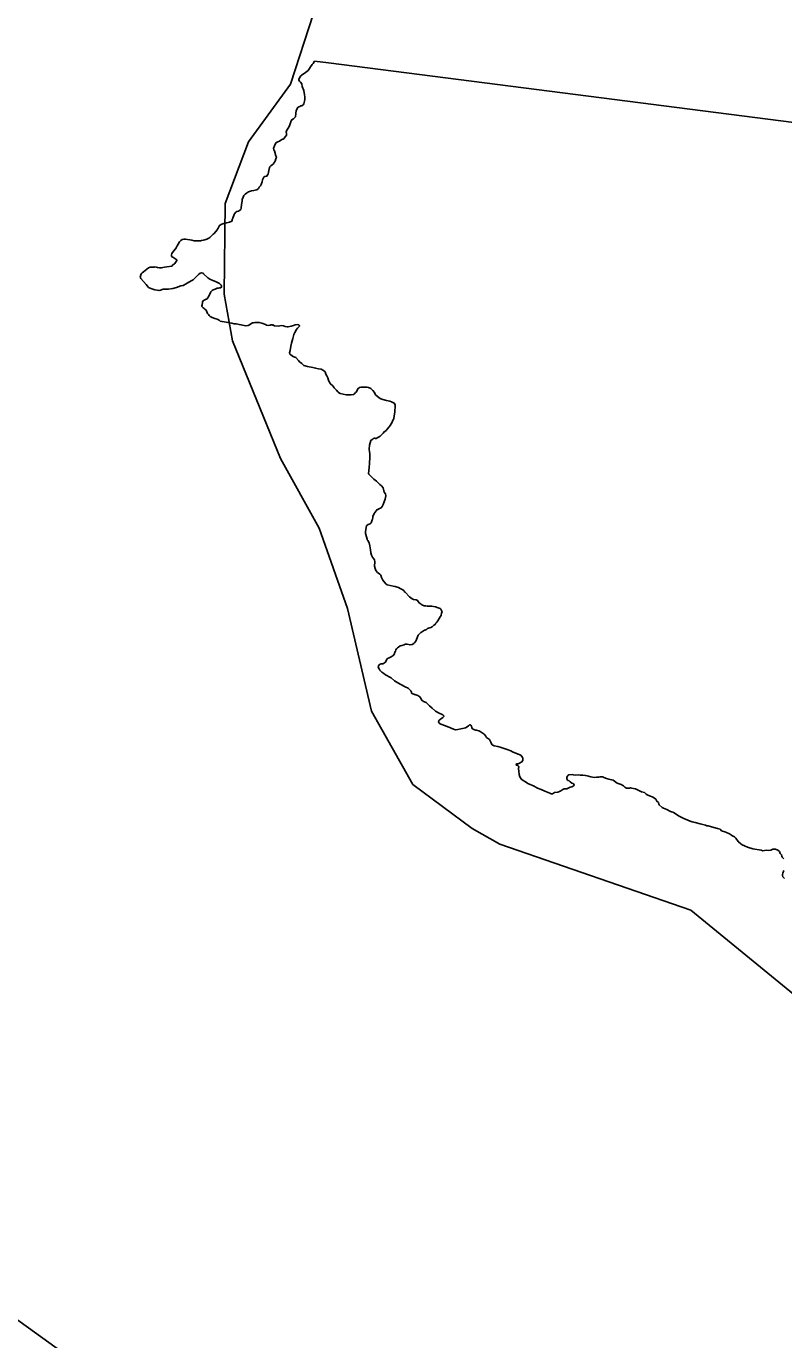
# Model space of a CAD drawing. Extents: x 347059 to 352153, y 6073752 to 6078601.
# Drawn here: x 350831 to 350850.72, y 6077289.53 to 6077323.7 of the extents above; entities that cross this region are included whole.
import ezdxf

# ---------------------------------------------------------------- set-up
doc = ezdxf.new("R2010")
doc.units = 0
doc.layers.add('Level 63', color=7, linetype='Continuous')

msp = doc.modelspace()

# ---------------------------------------------------------------- linework, layer by layer
at = {"layer": 'Level 63'}
for points in [[(350839.991, 6077305.882), (350839.368, 6077308.552), (350838.629, 6077310.645), (350837.627, 6077312.452), (350836.372, 6077315.519), (350836.159, 6077316.728), (350836.18, 6077319.09), (350836.79, 6077320.696), (350837.886, 6077322.196), (350838.479, 6077324.032)], [(350837.989, 6077321.322), (350838.015, 6077321.348), (350838.019, 6077321.435), (350838.031, 6077321.511), (350838.07, 6077321.588), (350838.103, 6077321.602), (350838.13, 6077321.617), (350838.156, 6077321.629), (350838.181, 6077321.634), (350838.212, 6077321.656), (350838.228, 6077321.686), (350838.248, 6077321.753), (350838.258, 6077321.799), (350838.259, 6077321.857), (350838.25, 6077321.929), (350838.242, 6077321.972), (350838.226, 6077322.029), (350838.19, 6077322.134), (350838.181, 6077322.207), (350838.142, 6077322.245), (350838.127, 6077322.261), (350838.117, 6077322.273), (350838.104, 6077322.296), (350838.102, 6077322.317), (350838.114, 6077322.359), (350838.133, 6077322.389), (350838.155, 6077322.415), (350838.171, 6077322.429), (350838.21, 6077322.452), (350838.271, 6077322.501), (350838.346, 6077322.555), (350838.379, 6077322.602), (350838.408, 6077322.648), (350838.448, 6077322.711), (350838.477, 6077322.736), (350838.508, 6077322.791), (350838.511, 6077322.795)], [(350838.511, 6077322.795), (350838.87, 6077322.749)], [(350838.87, 6077322.749), (350872.577, 6077318.429)], [(350836.793, 6077319.393), (350836.869, 6077319.419), (350836.932, 6077319.43), (350836.963, 6077319.434), (350837.006, 6077319.446), (350837.054, 6077319.481), (350837.07, 6077319.512), (350837.099, 6077319.554), (350837.122, 6077319.586), (350837.143, 6077319.653), (350837.157, 6077319.705), (350837.191, 6077319.776), (350837.218, 6077319.791), (350837.247, 6077319.8), (350837.268, 6077319.802), (350837.295, 6077319.841), (350837.3, 6077319.85), (350837.308, 6077319.903), (350837.318, 6077319.951), (350837.333, 6077320.027), (350837.343, 6077320.045), (350837.369, 6077320.07), (350837.437, 6077320.125), (350837.461, 6077320.161), (350837.482, 6077320.194), (350837.503, 6077320.251), (350837.515, 6077320.293), (350837.502, 6077320.329), (350837.468, 6077320.461), (350837.449, 6077320.489), (350837.443, 6077320.523), (350837.464, 6077320.591), (350837.502, 6077320.667), (350837.537, 6077320.688), (350837.556, 6077320.698), (350837.596, 6077320.714), (350837.604, 6077320.719), (350837.673, 6077320.76), (350837.69, 6077320.76), (350837.71, 6077320.777), (350837.719, 6077320.789), (350837.756, 6077320.836), (350837.777, 6077320.872), (350837.775, 6077320.913), (350837.774, 6077320.957), (350837.789, 6077320.999), (350837.842, 6077321.076), (350837.864, 6077321.137), (350837.904, 6077321.237), (350837.922, 6077321.271), (350837.957, 6077321.295), (350837.989, 6077321.322)], [(350835.067, 6077318.152), (350835.103, 6077318.162), (350835.154, 6077318.162), (350835.315, 6077318.138), (350835.373, 6077318.123), (350835.439, 6077318.121), (350835.483, 6077318.119), (350835.54, 6077318.118), (350835.565, 6077318.124), (350835.618, 6077318.137), (350835.657, 6077318.146), (350835.703, 6077318.158), (350835.753, 6077318.185), (350835.784, 6077318.206), (350835.812, 6077318.228), (350835.847, 6077318.269), (350835.872, 6077318.291), (350835.896, 6077318.31), (350835.977, 6077318.409), (350835.986, 6077318.421), (350836.002, 6077318.452), (350836.015, 6077318.48), (350836.039, 6077318.519), (350836.097, 6077318.552), (350836.148, 6077318.572), (350836.177, 6077318.581), (350836.205, 6077318.586), (350836.229, 6077318.588), (350836.261, 6077318.595), (350836.299, 6077318.601), (350836.355, 6077318.627), (350836.365, 6077318.659), (350836.368, 6077318.676), (350836.382, 6077318.713), (350836.414, 6077318.802), (350836.428, 6077318.823), (350836.461, 6077318.868), (350836.484, 6077318.88), (350836.526, 6077318.889), (350836.553, 6077318.904), (350836.59, 6077318.937), (350836.599, 6077318.966), (350836.609, 6077319.066), (350836.626, 6077319.147), (350836.628, 6077319.197), (350836.65, 6077319.251), (350836.672, 6077319.297), (350836.704, 6077319.335), (350836.736, 6077319.36), (350836.793, 6077319.393)], [(350835.301, 6077317.082), (350835.087, 6077316.958), (350835.024, 6077316.946), (350834.919, 6077316.909), (350834.817, 6077316.877), (350834.703, 6077316.863), (350834.57, 6077316.858), (350834.499, 6077316.835), (350834.456, 6077316.826), (350834.414, 6077316.834), (350834.352, 6077316.846), (350834.273, 6077316.868), (350834.189, 6077316.908), (350834.159, 6077316.941), (350834.126, 6077316.981), (350834.055, 6077317.059), (350833.983, 6077317.14), (350833.973, 6077317.176), (350833.994, 6077317.263), (350834.02, 6077317.289), (350834.059, 6077317.315), (350834.19, 6077317.418), (350834.227, 6077317.431), (350834.284, 6077317.431), (350834.33, 6077317.438), (350834.364, 6077317.439), (350834.425, 6077317.427), (350834.474, 6077317.417), (350834.518, 6077317.416), (350834.556, 6077317.425), (350834.605, 6077317.433), (350834.66, 6077317.439), (350834.794, 6077317.464), (350834.832, 6077317.5), (350834.855, 6077317.516), (350834.875, 6077317.532), (350834.92, 6077317.605), (350834.92, 6077317.622), (350834.902, 6077317.646), (350834.871, 6077317.662), (350834.816, 6077317.69), (350834.786, 6077317.713), (350834.782, 6077317.757), (350834.791, 6077317.786), (350834.838, 6077317.851), (350834.891, 6077317.912), (350834.908, 6077317.933), (350834.932, 6077317.985), (350834.955, 6077318.032), (350834.992, 6077318.095), (350835.025, 6077318.126), (350835.067, 6077318.152)], [(350835.708, 6077316.272), (350835.684, 6077316.317), (350835.655, 6077316.343), (350835.636, 6077316.361), (350835.608, 6077316.373), (350835.578, 6077316.412), (350835.571, 6077316.431), (350835.58, 6077316.453), (350835.588, 6077316.512), (350835.596, 6077316.534), (350835.611, 6077316.562), (350835.634, 6077316.571), (350835.686, 6077316.598), (350835.705, 6077316.605), (350835.728, 6077316.634), (350835.739, 6077316.656), (350835.767, 6077316.698), (350835.775, 6077316.716), (350835.797, 6077316.776), (350835.806, 6077316.791), (350835.843, 6077316.824), (350835.871, 6077316.843), (350835.882, 6077316.848), (350835.9, 6077316.854), (350835.919, 6077316.864), (350835.956, 6077316.877), (350835.978, 6077316.887), (350836.009, 6077316.891), (350836.041, 6077316.898), (350836.057, 6077316.898), (350836.068, 6077316.9), (350836.08, 6077316.908), (350836.088, 6077316.929), (350836.088, 6077316.947), (350836.078, 6077316.965), (350836.036, 6077317.007), (350835.962, 6077317.042), (350835.934, 6077317.057), (350835.863, 6077317.088), (350835.779, 6077317.121), (350835.735, 6077317.157), (350835.626, 6077317.252), (350835.618, 6077317.264), (350835.607, 6077317.276), (350835.572, 6077317.29), (350835.533, 6077317.277), (350835.489, 6077317.245), (350835.438, 6077317.19), (350835.346, 6077317.103), (350835.301, 6077317.082)], [(350838.069, 6077315.849), (350838.116, 6077315.898), (350838.116, 6077315.914), (350838.103, 6077315.931), (350838.087, 6077315.937), (350838.055, 6077315.944), (350838.006, 6077315.936), (350837.958, 6077315.918), (350837.898, 6077315.903), (350837.823, 6077315.884), (350837.792, 6077315.883), (350837.743, 6077315.889), (350837.699, 6077315.904), (350837.643, 6077315.915), (350837.57, 6077315.902), (350837.466, 6077315.909), (350837.426, 6077315.93), (350837.422, 6077315.924), (350837.407, 6077315.934), (350837.387, 6077315.934), (350837.373, 6077315.93), (350837.351, 6077315.921), (350837.306, 6077315.919), (350837.261, 6077315.928), (350837.234, 6077315.943), (350837.135, 6077315.976), (350837.068, 6077315.996), (350836.96, 6077315.996), (350836.914, 6077315.982), (350836.89, 6077315.983), (350836.801, 6077315.929), (350836.779, 6077315.919), (350836.72, 6077315.911), (350836.677, 6077315.916), (350836.594, 6077315.935), (350836.473, 6077315.959), (350836.416, 6077315.963), (350836.356, 6077315.981), (350836.26, 6077315.99), (350836.212, 6077316.002), (350836.106, 6077316.016), (350836.1, 6077316.017), (350836.052, 6077316.03), (350836.029, 6077316.055), (350835.978, 6077316.082), (350835.91, 6077316.095), (350835.841, 6077316.125), (350835.793, 6077316.154), (350835.767, 6077316.176), (350835.749, 6077316.203), (350835.724, 6077316.232), (350835.708, 6077316.272)], [(350839.882, 6077314.311), (350839.818, 6077314.313), (350839.788, 6077314.312), (350839.716, 6077314.312), (350839.678, 6077314.303), (350839.64, 6077314.269), (350839.603, 6077314.186), (350839.576, 6077314.17), (350839.547, 6077314.142), (350839.523, 6077314.123), (350839.464, 6077314.114), (350839.403, 6077314.112), (350839.328, 6077314.114), (350839.172, 6077314.144), (350839.131, 6077314.175), (350839.111, 6077314.193), (350839.079, 6077314.236), (350839.023, 6077314.291), (350838.982, 6077314.343), (350838.926, 6077314.397), (350838.885, 6077314.466), (350838.868, 6077314.497), (350838.853, 6077314.557), (350838.833, 6077314.605), (350838.807, 6077314.647), (350838.782, 6077314.707), (350838.74, 6077314.749), (350838.682, 6077314.78), (350838.616, 6077314.789), (350838.536, 6077314.809), (350838.464, 6077314.825), (350838.323, 6077314.846), (350838.228, 6077314.878), (350838.18, 6077314.925), (350838.119, 6077314.973), (350838.095, 6077315.002), (350838.022, 6077315.081), (350837.97, 6077315.104), (350837.936, 6077315.121), (350837.879, 6077315.158), (350837.868, 6077315.171), (350837.859, 6077315.207), (350837.874, 6077315.265), (350837.894, 6077315.38), (350837.912, 6077315.457), (350837.94, 6077315.58), (350837.968, 6077315.68), (350837.992, 6077315.732), (350838.039, 6077315.815), (350838.069, 6077315.849)], [(350839.982, 6077311.99), (350839.922, 6077312.046), (350839.91, 6077312.069), (350839.921, 6077312.138), (350839.935, 6077312.226), (350839.943, 6077312.319), (350839.949, 6077312.497), (350839.95, 6077312.585), (350839.939, 6077312.631), (350839.933, 6077312.7), (350839.94, 6077312.804), (350839.978, 6077312.928), (350840.009, 6077312.946), (350840.03, 6077312.962), (350840.056, 6077312.981), (350840.081, 6077312.987), (350840.1, 6077312.976), (350840.11, 6077312.974), (350840.16, 6077313.005), (350840.187, 6077313.023), (350840.217, 6077313.041), (350840.296, 6077313.111), (350840.329, 6077313.155), (350840.34, 6077313.16), (350840.372, 6077313.187), (350840.403, 6077313.222), (350840.452, 6077313.283), (350840.48, 6077313.318), (350840.527, 6077313.401), (350840.551, 6077313.453), (350840.575, 6077313.489), (350840.584, 6077313.566), (350840.598, 6077313.665), (350840.602, 6077313.721), (350840.607, 6077313.778), (350840.607, 6077313.849), (350840.583, 6077313.897), (350840.516, 6077313.931), (350840.466, 6077313.95), (350840.385, 6077313.969), (350840.287, 6077313.989), (350840.237, 6077314.009), (350840.221, 6077314.015), (350840.186, 6077314.039), (350840.148, 6077314.073), (350840.093, 6077314.114), (350840.068, 6077314.176), (350840.024, 6077314.226), (350839.999, 6077314.254), (350839.977, 6077314.276), (350839.911, 6077314.302), (350839.882, 6077314.311)], [(350840.074, 6077309.815), (350840.04, 6077309.852), (350840.014, 6077309.887), (350839.99, 6077309.939), (350839.975, 6077309.999), (350839.965, 6077310.082), (350839.945, 6077310.182), (350839.931, 6077310.265), (350839.899, 6077310.322), (350839.882, 6077310.339), (350839.879, 6077310.359), (350839.86, 6077310.414), (350839.841, 6077310.475), (350839.834, 6077310.504), (350839.838, 6077310.56), (350839.861, 6077310.705), (350839.87, 6077310.716), (350839.904, 6077310.737), (350839.934, 6077310.748), (350839.956, 6077310.757), (350839.981, 6077310.782), (350839.998, 6077310.83), (350840.01, 6077310.858), (350840.018, 6077310.881), (350840.026, 6077310.916), (350840.029, 6077310.95), (350840.065, 6077311.027), (350840.091, 6077311.056), (350840.135, 6077311.125), (350840.153, 6077311.132), (350840.202, 6077311.156), (350840.225, 6077311.165), (350840.243, 6077311.172), (350840.271, 6077311.21), (350840.287, 6077311.241), (350840.293, 6077311.257), (350840.324, 6077311.325), (350840.333, 6077311.35), (350840.35, 6077311.401), (350840.355, 6077311.444), (350840.363, 6077311.483), (350840.36, 6077311.535), (350840.322, 6077311.583), (350840.294, 6077311.696), (350840.256, 6077311.741), (350840.21, 6077311.78), (350840.164, 6077311.82), (350840.122, 6077311.865), (350840.056, 6077311.922), (350839.982, 6077311.99)], [(350841.592, 6077308.092), (350841.61, 6077308.115), (350841.649, 6077308.138), (350841.669, 6077308.172), (350841.691, 6077308.194), (350841.718, 6077308.23), (350841.757, 6077308.289), (350841.782, 6077308.332), (350841.801, 6077308.373), (350841.817, 6077308.437), (350841.827, 6077308.466), (350841.799, 6077308.532), (350841.776, 6077308.55), (350841.729, 6077308.569), (350841.656, 6077308.593), (350841.556, 6077308.616), (350841.501, 6077308.613), (350841.444, 6077308.615), (350841.405, 6077308.619), (350841.366, 6077308.626), (350841.305, 6077308.648), (350841.285, 6077308.666), (350841.231, 6077308.7), (350841.204, 6077308.736), (350841.19, 6077308.765), (350841.152, 6077308.776), (350841.086, 6077308.786), (350841.049, 6077308.803), (350841.014, 6077308.83), (350840.985, 6077308.856), (350840.864, 6077308.974), (350840.854, 6077308.99), (350840.83, 6077309.021), (350840.794, 6077309.045), (350840.736, 6077309.077), (350840.696, 6077309.095), (350840.658, 6077309.109), (350840.61, 6077309.122), (350840.557, 6077309.132), (350840.399, 6077309.166), (350840.361, 6077309.197), (350840.288, 6077309.286), (350840.273, 6077309.329), (350840.255, 6077309.359), (350840.234, 6077309.422), (350840.209, 6077309.45), (350840.152, 6077309.488), (350840.103, 6077309.545), (350840.089, 6077309.592), (350840.072, 6077309.656), (350840.08, 6077309.763), (350840.074, 6077309.815)], [(350840.168, 6077307.037), (350840.184, 6077307.081), (350840.192, 6077307.09), (350840.216, 6077307.106), (350840.244, 6077307.114), (350840.296, 6077307.117), (350840.308, 6077307.125), (350840.33, 6077307.137), (350840.352, 6077307.16), (350840.37, 6077307.197), (350840.398, 6077307.239), (350840.426, 6077307.26), (350840.448, 6077307.269), (350840.471, 6077307.279), (350840.504, 6077307.293), (350840.531, 6077307.311), (350840.558, 6077307.329), (350840.588, 6077307.375), (350840.594, 6077307.387), (350840.598, 6077307.406), (350840.603, 6077307.419), (350840.615, 6077307.443), (350840.629, 6077307.474), (350840.64, 6077307.5), (350840.666, 6077307.528), (350840.691, 6077307.551), (350840.742, 6077307.581), (350840.778, 6077307.594), (350840.842, 6077307.609), (350840.867, 6077307.621), (350840.917, 6077307.628), (350840.996, 6077307.606), (350841.049, 6077307.616), (350841.092, 6077307.644), (350841.108, 6077307.656), (350841.136, 6077307.694), (350841.156, 6077307.724), (350841.192, 6077307.818), (350841.21, 6077307.859), (350841.229, 6077307.885), (350841.258, 6077307.91), (350841.278, 6077307.93), (350841.294, 6077307.94), (350841.368, 6077307.987), (350841.382, 6077307.991), (350841.42, 6077308.01), (350841.451, 6077308.032), (350841.54, 6077308.055), (350841.573, 6077308.079), (350841.592, 6077308.092)], [(350842.082, 6077305.43), (350842.03, 6077305.457), (350841.976, 6077305.477), (350841.914, 6077305.503), (350841.869, 6077305.515), (350841.848, 6077305.526), (350841.794, 6077305.546), (350841.752, 6077305.572), (350841.746, 6077305.59), (350841.736, 6077305.609), (350841.751, 6077305.647), (350841.775, 6077305.666), (350841.792, 6077305.672), (350841.817, 6077305.692), (350841.845, 6077305.713), (350841.88, 6077305.75), (350841.846, 6077305.784), (350841.732, 6077305.84), (350841.659, 6077305.881), (350841.567, 6077305.96), (350841.501, 6077306.02), (350841.451, 6077306.073), (350841.417, 6077306.104), (350841.348, 6077306.134), (350841.301, 6077306.167), (350841.263, 6077306.229), (350841.25, 6077306.251), (350841.197, 6077306.289), (350841.119, 6077306.318), (350841.115, 6077306.318), (350841.051, 6077306.338), (350841.037, 6077306.351), (350841.031, 6077306.372), (350841.028, 6077306.39), (350841.019, 6077306.415), (350840.945, 6077306.48), (350840.867, 6077306.512), (350840.751, 6077306.572), (350840.675, 6077306.617), (350840.59, 6077306.667), (350840.501, 6077306.746), (350840.471, 6077306.765), (350840.454, 6077306.778), (350840.389, 6077306.808), (350840.356, 6077306.828), (350840.315, 6077306.86), (350840.264, 6077306.893), (350840.224, 6077306.928), (350840.208, 6077306.952), (350840.187, 6077306.982), (350840.172, 6077307.006), (350840.168, 6077307.037)], [(350870.576, 6077292.247), (350869.737, 6077291.351), (350865.713, 6077290.079), (350861.169, 6077290.1), (350860.122, 6077290.822), (350859.657, 6077291.835), (350858.526, 6077292.976), (350854.955, 6077294.968), (350852.754, 6077296.652), (350851.646, 6077297.972), (350848.304, 6077300.708), (350843.333, 6077302.419), (350842.611, 6077302.827), (350841.071, 6077303.974), (350839.991, 6077305.882)], [(350843.774, 6077304.512), (350843.795, 6077304.511), (350843.805, 6077304.512), (350843.812, 6077304.514), (350843.864, 6077304.534), (350843.872, 6077304.543), (350843.896, 6077304.558), (350843.931, 6077304.599), (350843.935, 6077304.622), (350843.933, 6077304.643), (350843.929, 6077304.657), (350843.92, 6077304.679), (350843.908, 6077304.705), (350843.892, 6077304.725), (350843.868, 6077304.74), (350843.856, 6077304.745), (350843.659, 6077304.825), (350843.623, 6077304.849), (350843.522, 6077304.888), (350843.337, 6077304.945), (350843.284, 6077304.962), (350843.187, 6077304.984), (350843.134, 6077305.008), (350843.105, 6077305.051), (350843.1, 6077305.072), (350843.062, 6077305.141), (350842.983, 6077305.2), (350842.965, 6077305.23), (350842.925, 6077305.283), (350842.818, 6077305.354), (350842.784, 6077305.371), (350842.726, 6077305.383), (350842.696, 6077305.388), (350842.655, 6077305.402), (350842.619, 6077305.426), (350842.604, 6077305.45), (350842.592, 6077305.493), (350842.585, 6077305.508), (350842.568, 6077305.524), (350842.545, 6077305.526), (350842.513, 6077305.501), (350842.479, 6077305.471), (350842.442, 6077305.451), (350842.403, 6077305.442), (350842.363, 6077305.433), (350842.313, 6077305.419), (350842.243, 6077305.405), (350842.174, 6077305.399), (350842.148, 6077305.407), (350842.082, 6077305.43)], [(350845.078, 6077304.128), (350845.087, 6077304.106), (350845.106, 6077304.082), (350845.137, 6077304.066), (350845.163, 6077304.044), (350845.21, 6077304.011), (350845.241, 6077303.998), (350845.25, 6077303.989), (350845.265, 6077303.963), (350845.267, 6077303.953), (350845.265, 6077303.949), (350845.262, 6077303.947), (350845.252, 6077303.935), (350845.245, 6077303.93), (350845.204, 6077303.914), (350845.162, 6077303.906), (350845.111, 6077303.875), (350845.078, 6077303.861), (350845.007, 6077303.858), (350844.976, 6077303.843), (350844.948, 6077303.822), (350844.921, 6077303.807), (350844.888, 6077303.793), (350844.838, 6077303.777), (350844.757, 6077303.762), (350844.701, 6077303.735), (350844.67, 6077303.735), (350844.636, 6077303.748), (350844.588, 6077303.764), (350844.504, 6077303.801), (350844.404, 6077303.841), (350844.314, 6077303.882), (350844.253, 6077303.914), (350844.222, 6077303.933), (350844.057, 6077303.999), (350844.028, 6077304.026), (350843.913, 6077304.092), (350843.904, 6077304.097), (350843.849, 6077304.176), (350843.833, 6077304.233), (350843.83, 6077304.321), (350843.822, 6077304.38), (350843.825, 6077304.444), (350843.82, 6077304.452), (350843.799, 6077304.466), (350843.792, 6077304.467), (350843.78, 6077304.473), (350843.763, 6077304.473), (350843.754, 6077304.481), (350843.751, 6077304.496), (350843.759, 6077304.504), (350843.774, 6077304.512)], [(350847.3, 6077303.654), (350847.255, 6077303.67), (350847.182, 6077303.694), (350847.144, 6077303.722), (350847.101, 6077303.764), (350847.022, 6077303.786), (350846.912, 6077303.835), (350846.863, 6077303.858), (350846.811, 6077303.871), (350846.759, 6077303.881), (350846.75, 6077303.883), (350846.732, 6077303.883), (350846.705, 6077303.879), (350846.673, 6077303.875), (350846.67, 6077303.875), (350846.626, 6077303.877), (350846.608, 6077303.887), (350846.584, 6077303.905), (350846.548, 6077303.943), (350846.487, 6077303.972), (350846.386, 6077304.012), (350846.279, 6077304.086), (350846.273, 6077304.088), (350846.24, 6077304.097), (350846.169, 6077304.112), (350846.106, 6077304.134), (350846.043, 6077304.16), (350846.012, 6077304.17), (350845.968, 6077304.175), (350845.934, 6077304.171), (350845.902, 6077304.164), (350845.847, 6077304.161), (350845.792, 6077304.158), (350845.743, 6077304.168), (350845.704, 6077304.175), (350845.643, 6077304.191), (350845.569, 6077304.208), (350845.556, 6077304.211), (350845.493, 6077304.22), (350845.426, 6077304.219), (350845.375, 6077304.222), (350845.29, 6077304.219), (350845.25, 6077304.223), (350845.211, 6077304.231), (350845.129, 6077304.226), (350845.104, 6077304.205), (350845.09, 6077304.187), (350845.08, 6077304.168), (350845.076, 6077304.153), (350845.078, 6077304.128)], [(350850.33, 6077302.26), (350850.269, 6077302.261), (350850.182, 6077302.252), (350850.135, 6077302.268), (350849.921, 6077302.303), (350849.783, 6077302.343), (350849.703, 6077302.379), (350849.644, 6077302.408), (350849.599, 6077302.44), (350849.596, 6077302.441), (350849.552, 6077302.473), (350849.539, 6077302.493), (350849.472, 6077302.577), (350849.441, 6077302.613), (350849.374, 6077302.65), (350849.359, 6077302.656), (350849.307, 6077302.687), (350849.237, 6077302.724), (350849.186, 6077302.741), (350849.104, 6077302.77), (350849.064, 6077302.809), (350849.001, 6077302.831), (350848.904, 6077302.857), (350848.814, 6077302.878), (350848.757, 6077302.896), (350848.724, 6077302.902), (350848.683, 6077302.917), (350848.549, 6077302.946), (350848.421, 6077302.982), (350848.379, 6077302.993), (350848.337, 6077303.005), (350848.283, 6077303.022), (350848.23, 6077303.043), (350848.124, 6077303.09), (350848, 6077303.148), (350847.857, 6077303.244), (350847.832, 6077303.255), (350847.803, 6077303.265), (350847.775, 6077303.274), (350847.744, 6077303.286), (350847.717, 6077303.305), (350847.68, 6077303.323), (350847.592, 6077303.357), (350847.576, 6077303.363), (350847.556, 6077303.377), (350847.481, 6077303.446), (350847.471, 6077303.465), (350847.462, 6077303.501), (350847.419, 6077303.539), (350847.389, 6077303.596), (350847.33, 6077303.635), (350847.3, 6077303.654)], [(350850.723, 6077302.041), (350850.697, 6077302.063), (350850.684, 6077302.082), (350850.676, 6077302.111), (350850.667, 6077302.147), (350850.63, 6077302.181), (350850.609, 6077302.233), (350850.566, 6077302.268), (350850.505, 6077302.287), (350850.466, 6077302.295), (350850.442, 6077302.295), (350850.386, 6077302.269), (350850.33, 6077302.26)], [(350850.747, 6077301.525), (350850.7, 6077301.575), (350850.689, 6077301.604), (350850.69, 6077301.628), (350850.702, 6077301.67), (350850.729, 6077301.738)], [(350828.656, 6077291.562), (350832.871, 6077288.535), (350834.976, 6077287.909), (350840.053, 6077287.413), (350842.835, 6077286.02), (350843.68, 6077285.141), (350846.514, 6077280.15), (350851.429, 6077275.808), (350852.705, 6077275.104), (350854.435, 6077274.752), (350856.041, 6077274.87), (350862.752, 6077274.351), (350864.409, 6077273.781), (350867.739, 6077273.138), (350869.973, 6077272.451)]]:
    msp.add_lwpolyline(points, dxfattribs=at)

doc.saveas('drawing.dxf')
